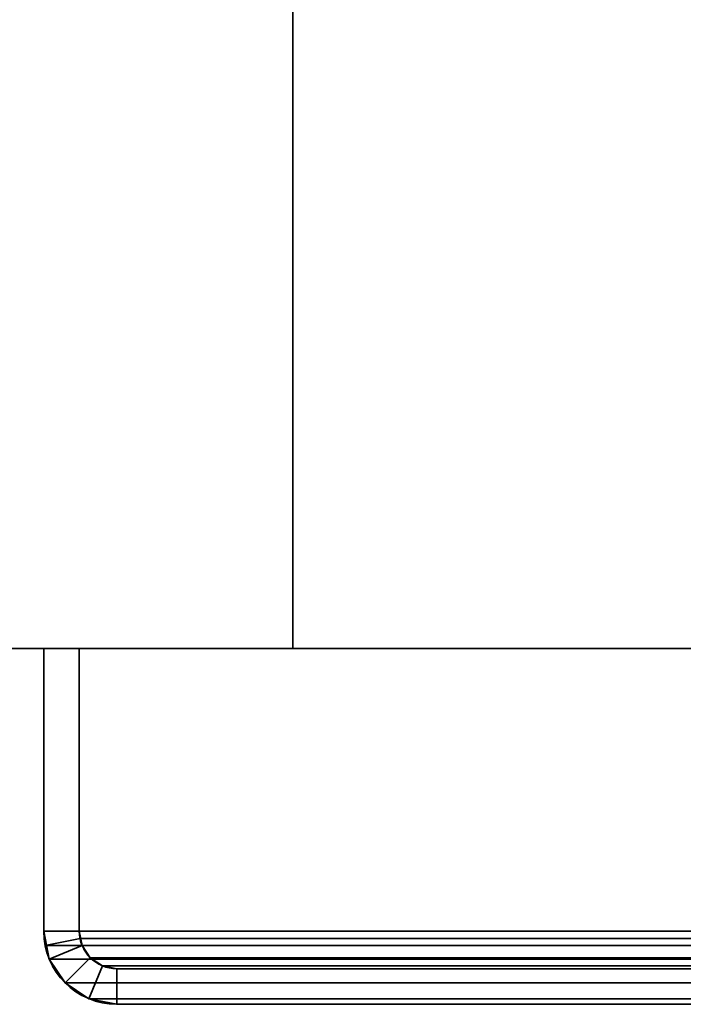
# Model space of a CAD drawing. Header units: millimetres. Extents: x -508 to 6708, y -115 to 193.
# Tile 673 of 1056: x 2531 to 2559, y -25 to 17. Entities that reach past the tile are written whole.
import ezdxf

# ---------------------------------------------------------------- set-up
doc = ezdxf.new("R2010")
doc.units = ezdxf.units.MM
doc.layers.add('151', color=7, linetype='Continuous', true_color=0xffffff)

# ---------------------------------------------------------------- blocks, each defined once
blk = doc.blocks.new('UG_SURFACE_003')
at = {"layer": '151', "color": 252, "linetype": 'Continuous', "lineweight": 35}
for points in [[(2392.5, -10, -7.75), (2392.5, 174.4, -7.75), (2542.5, 174.4, -7.75), (2542.5, -10, -7.75)], [(3607.5, -10, 2215.25), (3607.5, 174.4, 2215.25), (2392.5, 174.4, 2215.25), (2392.5, -10, 2215.25)], [(2542.5, -10, 2065.25), (2542.5, 174.4, 2065.25), (3457.5, 174.4, 2065.25), (3457.5, -10, 2065.25)], [(2542.5, -10, -7.75), (2542.5, 174.4, -7.75), (2542.5, 174.4, 2065.25), (2542.5, -10, 2065.25)], [(3607.5, -10, 2215.25), (2392.5, -10, 2215.25), (2542.5, -10, 2065.25), (3457.5, -10, 2065.25)], [(2392.5, -10, 2215.25), (2392.5, -10, -7.75), (2542.5, -10, -7.75), (2542.5, -10, 2065.25)]]:
    blk.add_3dface(points, dxfattribs=at)
blk = doc.blocks.new('UG_SURFACE_208')
at = {"layer": '151', "color": 252, "linetype": 'Continuous', "lineweight": 35}
for points in [[(2532, -10, 2075.25), (2532, -10, -7.75), (2532, -21.92, -7.75), (2532, -21.92, 2075.25)], [(2532, -10, 2075.25), (2533.5, -10, 2073.75), (2533.5, -10, -7.75), (2532, -10, -7.75)], [(2533.5, -21.92, 2073.75), (2533.5, -10, 2073.75), (2532, -10, 2075.25), (2532, -21.92, 2075.25)], [(2532, -21.92, -7.75), (2532, -10, -7.75), (2533.5, -10, -7.75), (2533.5, -21.92, -7.75)], [(2533.5, -10, 2073.75), (2533.5, -21.92, 2073.75), (2533.5, -21.92, -7.75), (2533.5, -10, -7.75)], [(2532, -21.92, -7.75), (2532.234, -23.099, -7.75), (2532.234, -23.099, 2075.016)], [(2532.234, -23.099, 2075.016), (2532.059, -22.521, 2075.191), (2532, -21.92, -7.75)], [(2532.059, -22.521, 2075.191), (2532, -21.92, 2075.25), (2532, -21.92, -7.75)], [(2532, -21.92, 2075.25), (2532.059, -22.521, 2075.191), (2533.53, -22.228, 2073.72), (2533.5, -21.92, 2073.75)], [(2533.5, -21.92, -7.75), (2533.62, -22.525, -7.75), (2532.234, -23.099, -7.75), (2532, -21.92, -7.75)], [(2533.5, -21.92, -7.75), (2533.53, -22.228, 2073.72), (2533.62, -22.525, 2073.63)], [(2533.5, -21.92, -7.75), (2533.5, -21.92, 2073.75), (2533.53, -22.228, 2073.72)], [(2533.62, -22.525, 2073.63), (2533.62, -22.525, -7.75), (2533.5, -21.92, -7.75)], [(2532.059, -22.521, 2075.191), (2532.234, -23.099, 2075.016), (2533.62, -22.525, 2073.63), (2533.53, -22.228, 2073.72)], [(2532.234, -23.099, 2075.016), (2532.902, -24.098, 2074.348), (2533.963, -23.037, 2073.287), (2533.62, -22.525, 2073.63)], [(2533.62, -22.525, -7.75), (2533.963, -23.037, -7.75), (2532.902, -24.098, -7.75), (2532.234, -23.099, -7.75)], [(2533.963, -23.037, 2073.287), (2533.963, -23.037, -7.75), (2533.62, -22.525, -7.75), (2533.62, -22.525, 2073.63)], [(2532.234, -23.099, 2075.016), (2532.234, -23.099, -7.75), (2532.902, -24.098, -7.75), (2532.902, -24.098, 2074.348)], [(2534.475, -23.38, 2072.775), (2533.963, -23.037, 2073.287), (2532.902, -24.098, 2074.348), (2533.901, -24.766, 2073.349)], [(2533.901, -24.766, -7.75), (2532.902, -24.098, -7.75), (2533.963, -23.037, -7.75), (2534.475, -23.38, -7.75)], [(2534.475, -23.38, 2072.775), (2534.475, -23.38, -7.75), (2533.963, -23.037, -7.75), (2533.963, -23.037, 2073.287)], [(2535.08, -23.5, 2072.17), (2534.475, -23.38, 2072.775), (2533.901, -24.766, 2073.349), (2535.08, -25, 2072.17)], [(2535.08, -25, -7.75), (2533.901, -24.766, -7.75), (2534.475, -23.38, -7.75), (2535.08, -23.5, -7.75)], [(2535.08, -23.5, 2072.17), (2535.08, -23.5, -7.75), (2534.475, -23.38, -7.75), (2534.475, -23.38, 2072.775)], [(2535.08, -23.5, 2072.17), (2583.92, -23.5, 2023.33), (2583.92, -23.5, -7.75), (2535.08, -23.5, -7.75)], [(2583.92, -23.5, 2023.33), (2535.08, -23.5, 2072.17), (2535.08, -25, 2072.17), (2583.92, -25, 2023.33)], [(2535.08, -23.5, -7.75), (2583.92, -23.5, -7.75), (2583.92, -25, -7.75), (2535.08, -25, -7.75)], [(2532.902, -24.098, 2074.348), (2532.902, -24.098, -7.75), (2533.901, -24.766, -7.75), (2533.901, -24.766, 2073.349)], [(2533.901, -24.766, 2073.349), (2533.901, -24.766, -7.75), (2535.08, -25, -7.75), (2535.08, -25, 2072.17)], [(2535.08, -25, 2072.17), (2535.08, -25, -7.75), (2583.92, -25, -7.75), (2583.92, -25, 2023.33)]]:
    blk.add_3dface(points, dxfattribs=at)
blk = doc.blocks.new('UG_SURFACE_209')
at = {"layer": '151', "color": 252, "linetype": 'Continuous', "lineweight": 35}
for points in [[(2532, -10, 2075.25), (2532, -10, -7.75), (2532, -21.92, -7.75), (2532, -21.92, 2075.25)], [(2532, -10, 2075.25), (2533.5, -10, 2073.75), (2533.5, -10, -7.75), (2532, -10, -7.75)], [(2533.5, -21.92, 2073.75), (2533.5, -10, 2073.75), (2532, -10, 2075.25), (2532, -21.92, 2075.25)], [(2532, -21.92, -7.75), (2532, -10, -7.75), (2533.5, -10, -7.75), (2533.5, -21.92, -7.75)], [(2533.5, -10, 2073.75), (2533.5, -21.92, 2073.75), (2533.5, -21.92, -7.75), (2533.5, -10, -7.75)], [(2532, -21.92, -7.75), (2532.234, -23.099, -7.75), (2532.234, -23.099, 2075.016)], [(2532.234, -23.099, 2075.016), (2532.059, -22.521, 2075.191), (2532, -21.92, -7.75)], [(2532.059, -22.521, 2075.191), (2532, -21.92, 2075.25), (2532, -21.92, -7.75)], [(2532, -21.92, 2075.25), (2532.059, -22.521, 2075.191), (2533.53, -22.228, 2073.72), (2533.5, -21.92, 2073.75)], [(2533.5, -21.92, -7.75), (2533.62, -22.525, -7.75), (2532.234, -23.099, -7.75), (2532, -21.92, -7.75)], [(2533.5, -21.92, -7.75), (2533.53, -22.228, 2073.72), (2533.62, -22.525, 2073.63)], [(2533.5, -21.92, -7.75), (2533.5, -21.92, 2073.75), (2533.53, -22.228, 2073.72)], [(2533.62, -22.525, 2073.63), (2533.62, -22.525, -7.75), (2533.5, -21.92, -7.75)], [(2532.059, -22.521, 2075.191), (2532.234, -23.099, 2075.016), (2533.62, -22.525, 2073.63), (2533.53, -22.228, 2073.72)], [(2532.234, -23.099, 2075.016), (2532.902, -24.098, 2074.348), (2533.963, -23.037, 2073.287), (2533.62, -22.525, 2073.63)], [(2533.62, -22.525, -7.75), (2533.963, -23.037, -7.75), (2532.902, -24.098, -7.75), (2532.234, -23.099, -7.75)], [(2533.963, -23.037, 2073.287), (2533.963, -23.037, -7.75), (2533.62, -22.525, -7.75), (2533.62, -22.525, 2073.63)], [(2532.234, -23.099, 2075.016), (2532.234, -23.099, -7.75), (2532.902, -24.098, -7.75), (2532.902, -24.098, 2074.348)], [(2534.475, -23.38, 2072.775), (2533.963, -23.037, 2073.287), (2532.902, -24.098, 2074.348), (2533.901, -24.766, 2073.349)], [(2533.901, -24.766, -7.75), (2532.902, -24.098, -7.75), (2533.963, -23.037, -7.75), (2534.475, -23.38, -7.75)], [(2534.475, -23.38, 2072.775), (2534.475, -23.38, -7.75), (2533.963, -23.037, -7.75), (2533.963, -23.037, 2073.287)], [(2535.08, -23.5, 2072.17), (2534.475, -23.38, 2072.775), (2533.901, -24.766, 2073.349), (2535.08, -25, 2072.17)], [(2535.08, -25, -7.75), (2533.901, -24.766, -7.75), (2534.475, -23.38, -7.75), (2535.08, -23.5, -7.75)], [(2535.08, -23.5, 2072.17), (2535.08, -23.5, -7.75), (2534.475, -23.38, -7.75), (2534.475, -23.38, 2072.775)], [(2535.08, -23.5, 2072.17), (2583.92, -23.5, 2023.33), (2583.92, -23.5, -7.75), (2535.08, -23.5, -7.75)], [(2583.92, -23.5, 2023.33), (2535.08, -23.5, 2072.17), (2535.08, -25, 2072.17), (2583.92, -25, 2023.33)], [(2535.08, -23.5, -7.75), (2583.92, -23.5, -7.75), (2583.92, -25, -7.75), (2535.08, -25, -7.75)], [(2532.902, -24.098, 2074.348), (2532.902, -24.098, -7.75), (2533.901, -24.766, -7.75), (2533.901, -24.766, 2073.349)], [(2533.901, -24.766, 2073.349), (2533.901, -24.766, -7.75), (2535.08, -25, -7.75), (2535.08, -25, 2072.17)], [(2535.08, -25, 2072.17), (2535.08, -25, -7.75), (2583.92, -25, -7.75), (2583.92, -25, 2023.33)]]:
    blk.add_3dface(points, dxfattribs=at)
blk = doc.blocks.new('UG_SURFACE_210')
at = {"layer": '151', "color": 252, "linetype": 'Continuous', "lineweight": 35}
for points in [[(2532, -10, 2075.25), (3468, -10, 2075.25), (3466.5, -10, 2073.75), (2533.5, -10, 2073.75)], [(2532, -10, 2075.25), (2532, -21.92, 2075.25), (3468, -21.92, 2075.25), (3468, -10, 2075.25)], [(2532, -21.92, 2075.25), (2532, -10, 2075.25), (2533.5, -10, 2073.75), (2533.5, -21.92, 2073.75)], [(2533.5, -10, 2073.75), (3466.5, -10, 2073.75), (3466.5, -21.92, 2073.75), (2533.5, -21.92, 2073.75)], [(3467.941, -22.521, 2075.191), (2532, -21.92, 2075.25), (2532.059, -22.521, 2075.191)], [(3467.941, -22.521, 2075.191), (3468, -21.92, 2075.25), (2532, -21.92, 2075.25)], [(2533.5, -21.92, 2073.75), (2533.53, -22.228, 2073.72), (2532.059, -22.521, 2075.191), (2532, -21.92, 2075.25)], [(2533.53, -22.228, 2073.72), (2533.5, -21.92, 2073.75), (3466.5, -21.92, 2073.75)], [(2533.53, -22.228, 2073.72), (3466.5, -21.92, 2073.75), (3466.47, -22.228, 2073.72)], [(2533.53, -22.228, 2073.72), (2533.62, -22.525, 2073.63), (2532.234, -23.099, 2075.016), (2532.059, -22.521, 2075.191)], [(3466.47, -22.228, 2073.72), (3466.38, -22.525, 2073.63), (2533.62, -22.525, 2073.63), (2533.53, -22.228, 2073.72)], [(2532.059, -22.521, 2075.191), (2532.234, -23.099, 2075.016), (3467.766, -23.099, 2075.016), (3467.941, -22.521, 2075.191)], [(2533.62, -22.525, 2073.63), (2533.963, -23.037, 2073.287), (2532.902, -24.098, 2074.348), (2532.234, -23.099, 2075.016)], [(3466.037, -23.037, 2073.287), (2533.963, -23.037, 2073.287), (2533.62, -22.525, 2073.63), (3466.38, -22.525, 2073.63)], [(3467.766, -23.099, 2075.016), (2532.234, -23.099, 2075.016), (2532.902, -24.098, 2074.348), (3467.098, -24.098, 2074.348)], [(2533.901, -24.766, 2073.349), (2532.902, -24.098, 2074.348), (2533.963, -23.037, 2073.287), (2534.475, -23.38, 2072.775)], [(3465.525, -23.38, 2072.775), (2534.475, -23.38, 2072.775), (2533.963, -23.037, 2073.287), (3466.037, -23.037, 2073.287)], [(2535.08, -25, 2072.17), (2533.901, -24.766, 2073.349), (2534.475, -23.38, 2072.775), (2535.08, -23.5, 2072.17)], [(3464.92, -23.5, 2072.17), (2535.08, -23.5, 2072.17), (2534.475, -23.38, 2072.775), (3465.525, -23.38, 2072.775)], [(2535.08, -23.5, 2072.17), (3464.92, -23.5, 2072.17), (3416.08, -23.5, 2023.33), (2583.92, -23.5, 2023.33)], [(2535.08, -23.5, 2072.17), (2583.92, -23.5, 2023.33), (2583.92, -25, 2023.33), (2535.08, -25, 2072.17)], [(3467.098, -24.098, 2074.348), (2532.902, -24.098, 2074.348), (2533.901, -24.766, 2073.349), (3466.099, -24.766, 2073.349)], [(3466.099, -24.766, 2073.349), (2533.901, -24.766, 2073.349), (2535.08, -25, 2072.17), (3464.92, -25, 2072.17)], [(2535.08, -25, 2072.17), (2583.92, -25, 2023.33), (3416.08, -25, 2023.33), (3464.92, -25, 2072.17)]]:
    blk.add_3dface(points, dxfattribs=at)

msp = doc.modelspace()

# ---------------------------------------------------------------- linework, layer by layer
at = {"layer": '151', "color": 253, "linetype": 'Continuous', "lineweight": -3}
for p, q in [((2542.5, -10, 2065.25), (2542.5, 174.4, 2065.25)), ((2542.5, 174.4, -7.75), (2542.5, -10, -7.75)), ((2392.5, -10, 2215.25), (3607.5, -10, 2215.25)), ((2392.5, -10, -7.75), (2542.5, -10, -7.75)), ((2532, -10, 2075.25), (2532, -21.92, 2075.25)), ((2532, -10, 2075.25), (2532, -10, -7.75)), ((2532, -21.92, -7.75), (2532, -10, -7.75)), ((2532, -10, 2075.25), (2533.5, -10, 2073.75)), ((2532, -10, -7.75), (2533.5, -10, -7.75)), ((2532, -10, 2075.25), (2532, -21.92, 2075.25)), ((2532, -10, 2075.25), (2532, -21.92, 2075.25)), ((2532, -21.92, -7.75), (2532, -10, -7.75)), ((2532, -10, 2075.25), (2533.5, -10, 2073.75)), ((2532, -10, -7.75), (2533.5, -10, -7.75)), ((3468, -10, 2075.25), (2532, -10, 2075.25)), ((2532, -10, 2075.25), (2533.5, -10, 2073.75)), ((2532, -10, 2075.25), (2532, -10, -7.75)), ((2533.5, -21.92, -7.75), (2533.5, -10, -7.75)), ((2533.5, -10, 2073.75), (2533.5, -21.92, 2073.75)), ((2533.5, -10, 2073.75), (2533.5, -10, -7.75)), ((3466.5, -10, 2073.75), (2533.5, -10, 2073.75)), ((2533.5, -10, 2073.75), (2533.5, -21.92, 2073.75)), ((2533.5, -10, 2073.75), (2533.5, -21.92, 2073.75)), ((2533.5, -10, 2073.75), (2533.5, -10, -7.75)), ((2533.5, -21.92, -7.75), (2533.5, -10, -7.75)), ((3457.5, -10, 2065.25), (2542.5, -10, 2065.25)), ((2542.5, -10, 2065.25), (2542.5, -10, -7.75)), ((2532, -21.92, 2075.25), (2532, -21.92, -7.75)), ((2532, -21.92, 2075.25), (2532, -21.92, -7.75)), ((3468, -21.92, 2075.25), (2532, -21.92, 2075.25)), ((2533.5, -21.92, 2073.75), (2533.5, -21.92, -7.75)), ((3466.5, -21.92, 2073.75), (2533.5, -21.92, 2073.75)), ((2533.5, -21.92, 2073.75), (2533.5, -21.92, -7.75)), ((2583.92, -23.5, -7.75), (2535.08, -23.5, -7.75)), ((2535.08, -23.5, 2072.17), (2583.92, -23.5, 2023.33)), ((2535.08, -23.5, 2072.17), (2535.08, -23.5, -7.75)), ((2535.08, -23.5, 2072.17), (2535.08, -23.5, -7.75)), ((3464.92, -23.5, 2072.17), (2535.08, -23.5, 2072.17)), ((2583.92, -23.5, -7.75), (2535.08, -23.5, -7.75)), ((2535.08, -23.5, 2072.17), (2583.92, -23.5, 2023.33)), ((2535.08, -23.5, 2072.17), (2583.92, -23.5, 2023.33)), ((2535.08, -25, 2072.17), (2535.08, -25, -7.75)), ((2535.08, -25, 2072.17), (2583.92, -25, 2023.33)), ((2583.92, -25, -7.75), (2535.08, -25, -7.75)), ((2535.08, -25, 2072.17), (2583.92, -25, 2023.33)), ((2535.08, -25, 2072.17), (2535.08, -25, -7.75)), ((2535.08, -25, 2072.17), (2583.92, -25, 2023.33)), ((3464.92, -25, 2072.17), (2535.08, -25, 2072.17)), ((2583.92, -25, -7.75), (2535.08, -25, -7.75))]:
    msp.add_line(p, q, dxfattribs=at)
at = {"layer": '151', "color": 253, "linetype": 'Continuous', "lineweight": -3, "extrusion": (0, 0, -1)}
for radius in [3.08, 3.08, 1.58, 1.58]:
    msp.add_arc((-2535.08, -21.92, 7.75), radius, 270, 0, dxfattribs=at)
at = {"layer": '151', "color": 253, "linetype": 'Continuous', "lineweight": -3, "extrusion": (0.707107, 6.12323e-17, 0.707107)}
for major_axis in [(-3.08, 0, 3.08), (-3.08, 0, 3.08), (-3.08, 0, 3.08), (-1.58, 0, 1.58), (-1.58, 0, 1.58), (-1.58, 0, 1.58)]:
    msp.add_ellipse((2535.08, -21.92, 2072.17), major_axis=major_axis, ratio=0.707107, start_param=0, end_param=1.570796, dxfattribs=at)

# ---------------------------------------------------------------- block references
at = {"layer": '151', "color": 253, "linetype": 'Continuous', "lineweight": -3}
for name in ['UG_SURFACE_003', 'UG_SURFACE_208', 'UG_SURFACE_209', 'UG_SURFACE_210']:
    msp.add_blockref(name, (0, 0), dxfattribs=at)

doc.saveas('drawing.dxf')
